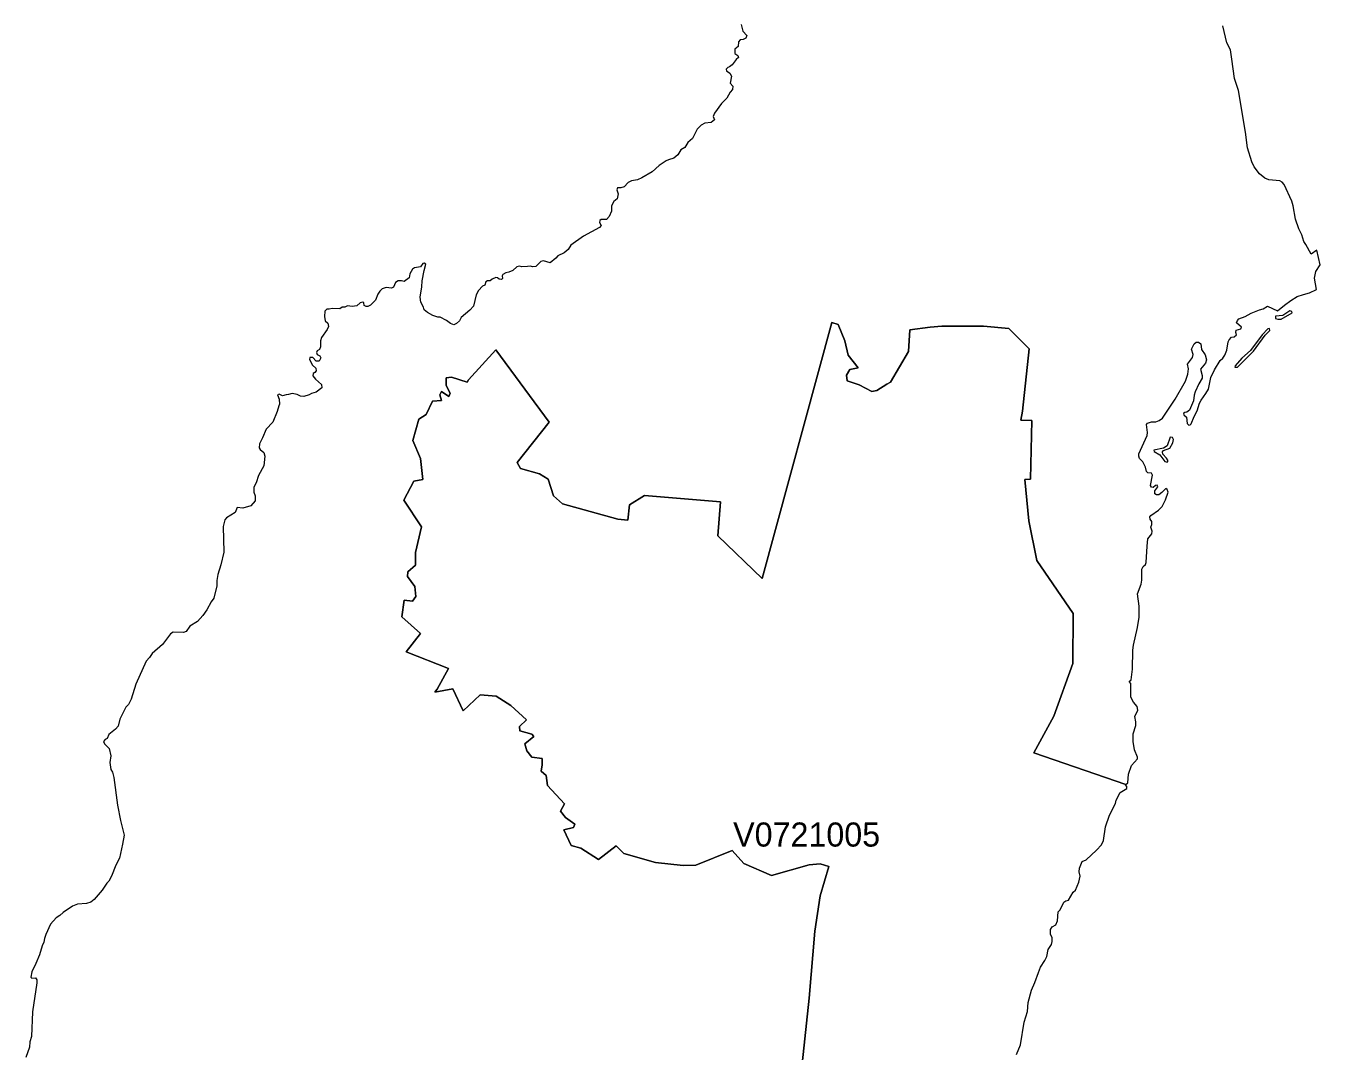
# Model space of a CAD drawing. Extents: x 369010 to 735936, y 6377141 to 6616555.
# Drawn here: x 392499 to 397868, y 6441337 to 6445591 of the extents above; entities that cross this region are included whole.
import ezdxf
from ezdxf.enums import TextEntityAlignment as Align

# ---------------------------------------------------------------- set-up
doc = ezdxf.new("R2010")
doc.units = 0
doc.header["$LTSCALE"] = 40
doc.layers.add('3', color=7, linetype='Continuous', lineweight=13)
doc.layers.add('4', color=7, linetype='Continuous')

msp = doc.modelspace()

# ---------------------------------------------------------------- linework, layer by layer
at = {"layer": '3'}
for points in [[(395467.01, 6445596.92), (395473.3, 6445568.78), (395489.69, 6445551.4), (395485.38, 6445539.65), (395474.79, 6445534.19), (395463.04, 6445532.54), (395454.93, 6445524.76), (395454.1, 6445505.56), (395440.37, 6445494.14), (395440.7, 6445476.43), (395453.28, 6445467.49), (395455.26, 6445459.71), (395446.33, 6445451.77), (395429.28, 6445429.1), (395418.85, 6445420.32), (395410.58, 6445418.5), (395404.62, 6445411.06), (395406.11, 6445404.77), (395419.18, 6445394.51), (395426.63, 6445381.6), (395421.5, 6445352.63), (395431.43, 6445339.89), (395430.93, 6445326.65), (395421.5, 6445316.06), (395406.6, 6445290.07), (395385.42, 6445268.89), (395355.63, 6445228.51), (395350.17, 6445214.44), (395355.3, 6445201.03), (395342.72, 6445189.45), (395315.91, 6445186.63), (395300.68, 6445178.03), (395283.47, 6445161.48), (395265.26, 6445123.58), (395245.4, 6445106.2), (395232.83, 6445086.67), (395216.28, 6445075.91), (395203.7, 6445055.72), (395187.64, 6445041.49), (395165.3, 6445035.2), (395155.04, 6445030.4), (395126.57, 6445012.03), (395096.95, 6444984.55), (395055.07, 6444959.56), (395035.88, 6444952.11), (395011.22, 6444947.81), (394997.81, 6444940.2), (394981.26, 6444922.65), (394967.69, 6444918.35), (394953.45, 6444918.35), (394950.64, 6444909.74), (394955.77, 6444893.19), (394951.47, 6444873.66), (394937.73, 6444861.75), (394928.3, 6444844.2), (394928.63, 6444822.19), (394919.03, 6444800.18), (394907.94, 6444787.6), (394885.6, 6444787.27), (394880.8, 6444783.3), (394878.98, 6444775.52), (394886.26, 6444763.11), (394878.48, 6444754.67), (394813.11, 6444718.26), (394760.31, 6444680.19), (394748.56, 6444662.65), (394731.68, 6444648.91), (394705.86, 6444636.33), (394697.75, 6444627.23), (394674.42, 6444606.87), (394646.28, 6444615.97), (394635.36, 6444613.16), (394614.83, 6444591.98), (394600.77, 6444591.48), (394592.16, 6444593.14), (394580.41, 6444591.65), (394556.08, 6444591.15), (394547.31, 6444593.63), (394535.23, 6444591.15), (394519.5, 6444575.92), (394502.29, 6444568.14), (394490.04, 6444565.99), (394477.47, 6444558.71), (394475.15, 6444553.58), (394476.8, 6444542.99), (394471.67, 6444539.02), (394462.57, 6444539.51), (394455.62, 6444545.3), (394448.5, 6444547.29), (394433.94, 6444540.17), (394425, 6444532.73)], [(397267.04, 6444042.5), (397310.07, 6444117.15), (397320.33, 6444145.61), (397322.31, 6444167.79), (397318.01, 6444187.65), (397339.69, 6444214.13), (397341.35, 6444227.37), (397335.39, 6444249.22), (397345.32, 6444271.4), (397354.26, 6444278.84), (397363.36, 6444278.51), (397373.29, 6444271.23), (397376.93, 6444247.89), (397391.66, 6444225.55), (397397.12, 6444205.36), (397392.82, 6444190.8), (397372.3, 6444166.63), (397378.75, 6444140.48), (397378.58, 6444128.57), (397365.68, 6444106.22), (397349.46, 6444071.8), (397345.82, 6444057.9), (397343, 6444035.06), (397326.12, 6443995.83), (397315.86, 6443987.56), (397307.42, 6443986.07), (397302.29, 6443982.09), (397302.78, 6443977.29), (397314.2, 6443967.53), (397317.02, 6443940.55), (397323.31, 6443934.59), (397328.93, 6443935.42), (397334.06, 6443939.73), (397345.82, 6443969.85), (397357.73, 6443994.01), (397367.83, 6444025.46), (397374.45, 6444038.2), (397394.64, 6444065.84), (397405.23, 6444084.04), (397415.49, 6444131.88), (397429.89, 6444163.82), (397453.23, 6444202.55), (397465.31, 6444211.98), (397473.75, 6444224.72), (397480.87, 6444244.75), (397487.49, 6444280.33), (397491.79, 6444288.61), (397500.56, 6444298.87), (397512.15, 6444300.19), (397521.08, 6444308.47), (397518.77, 6444318.23), (397520.26, 6444328.16), (397538.96, 6444334.12), (397542.43, 6444340.41), (397521.91, 6444357.95), (397525.06, 6444368.05), (397531.51, 6444374.84), (397557.16, 6444384.27), (397582.49, 6444399), (397617.08, 6444412.4), (397632.3, 6444416.38), (397650.84, 6444428.13), (397691.06, 6444408.76), (397720.85, 6444432.6), (397746.83, 6444451.13), (397772.98, 6444467.68), (397799.96, 6444475.79), (397823.96, 6444483.41), (397853.08, 6444496.32), (397844.98, 6444544.15), (397850.11, 6444571.12), (397868.48, 6444599.76), (397855.4, 6444660.5), (397831.07, 6444643.12), (397809.56, 6444684.16), (397801.61, 6444695.58), (397792.18, 6444723.39), (397780.1, 6444749.04), (397765.7, 6444788.43), (397757.26, 6444844.7), (397751.63, 6444864.07), (397718.86, 6444933.08), (397711.08, 6444942.68), (397701.65, 6444948.14), (397656.14, 6444951.29), (397638.76, 6444958.9), (397616.91, 6444977.1), (397595.56, 6445005.57), (397585.63, 6445025.93), (397567.26, 6445085.18), (397559.32, 6445149.23), (397529.36, 6445322.84), (397513.64, 6445372.16), (397502.88, 6445453.09), (397496.26, 6445490.99), (397481.53, 6445520.79), (397465.47, 6445590.63)], [(394425, 6444532.73), (394414.08, 6444532.23), (394407.29, 6444528.42), (394403.32, 6444515.02), (394393.89, 6444510.38), (394376.67, 6444492.67), (394367.41, 6444475.13), (394355.82, 6444428.29), (394341.42, 6444411.25), (394304.84, 6444380.13), (394297.4, 6444366.39), (394285.65, 6444356.13), (394274.72, 6444350.84), (394260.99, 6444356.3), (394243.77, 6444368.05), (394217.79, 6444381.79), (394208.02, 6444382.61), (394187.17, 6444389.23), (394164.83, 6444400.99), (394151.59, 6444412.24), (394148.77, 6444423.33), (394137.69, 6444444.02), (394134.71, 6444464.54), (394141.66, 6444507.57), (394142.82, 6444533.06), (394150.93, 6444575.92), (394158.37, 6444602.07), (394152.08, 6444606.54), (394145.46, 6444605.22), (394136.36, 6444591.15), (394111.7, 6444587.18), (394103.43, 6444580.89), (394092.17, 6444562.19), (394089.03, 6444545.64), (394067.84, 6444529.91), (394057.09, 6444532.23), (394043.02, 6444532.23), (394032.09, 6444526.44), (394024.15, 6444506.91), (394016.04, 6444502.11), (393994.36, 6444505.75), (393976.65, 6444499.46), (393966.89, 6444490.36), (393959.77, 6444476.95), (393950, 6444452.79), (393928.49, 6444432.27), (393917.57, 6444426.8), (393910.12, 6444426.47), (393902.67, 6444430.28), (393901.35, 6444441.37), (393896.38, 6444444.02), (393886.12, 6444441.04), (393872.71, 6444429.62), (393852.03, 6444425.98), (393833.16, 6444428.79), (393822.57, 6444424.16), (393811.64, 6444423.33), (393800.88, 6444417.37), (393769.27, 6444417.87), (393757.69, 6444415.38), (393748.09, 6444415.05), (393739.65, 6444406.45), (393737.83, 6444384.93), (393740.97, 6444366.39), (393751.07, 6444356.96), (393753.88, 6444344.05), (393748.42, 6444331.47), (393725.58, 6444297.88), (393721.77, 6444284.14), (393721.77, 6444258.49), (393717.31, 6444248.39), (393707.54, 6444242.43), (393704.07, 6444234.98), (393707.87, 6444227.87), (393718.46, 6444221.58), (393722.44, 6444213.47), (393716.15, 6444199.73), (393702.91, 6444198.9), (393689.17, 6444215.46), (393677.75, 6444214.3), (393675.1, 6444206.85), (393688.67, 6444182.35), (393702.08, 6444170.27), (393703.24, 6444159.02), (393698.44, 6444152.56), (393690.66, 6444148.43), (393689.83, 6444138.99), (393701.25, 6444125.09), (393726.08, 6444102.75), (393727.24, 6444089.51), (393703.24, 6444070.31), (393683.71, 6444065.18), (393674.94, 6444059.22), (393652.26, 6444053.1), (393637.7, 6444053.76), (393624.29, 6444061.54), (393604.43, 6444064.85), (393588.71, 6444060.87), (393578.78, 6444060.05), (393563.22, 6444055.41)], [(395690.44, 6441011.63), (395748.04, 6441556.3), (395771.54, 6441834.68), (395794.22, 6441981.32), (395830.79, 6442103.46), (395794.22, 6442114.05), (395748.87, 6442110.58), (395592.8, 6442066.05), (395477.77, 6442114.88), (395428.95, 6442169), (395278.01, 6442108.75), (395225.71, 6442106.93), (395110.68, 6442119.18), (394979.77, 6442157.58), (394947.66, 6442188.2), (394874.34, 6442132.26), (394801.03, 6442179.42), (394760.97, 6442189.85), (394731.35, 6442254.56), (394770.57, 6442264.16), (394775.87, 6442278.07), (394737.47, 6442306.04), (394716.45, 6442332.19), (394734, 6442363.63), (394662.5, 6442438.6), (394657.2, 6442480.64), (394636.35, 6442498.02), (394641.48, 6442524.17), (394640.65, 6442551.31), (394598.78, 6442556.44), (394577.93, 6442582.76), (394569.15, 6442612.38), (394605.73, 6442642.01), (394598.78, 6442652.44), (394548.3, 6442666.5), (394546.48, 6442683.88), (394576.11, 6442711.85), (394511.56, 6442771.27), (394450.49, 6442809.66), (394383.46, 6442815.79), (394313.62, 6442749.42), (394270.09, 6442840.12), (394195.12, 6442826.21), (394205.54, 6442838.46), (394252.71, 6442924.03), (394076.45, 6442993.87), (394136.69, 6443069.67), (394058.24, 6443139.51), (394068.67, 6443207.7), (394103.59, 6443204.23), (394117.49, 6443223.42), (394112.2, 6443265.3), (394081.75, 6443306.18), (394083.57, 6443325.37), (394114.85, 6443353.34), (394114.85, 6443405.81), (394141, 6443512.23), (394066.85, 6443623.12), (394108.72, 6443701.57), (394145.46, 6443708.68), (394136.69, 6443795.9), (394104.42, 6443870.05), (394128.91, 6443959.09), (394160.19, 6443978.29), (394186.34, 6444034.23), (394223.09, 6444035.88), (394215.97, 6444060.38), (394223.09, 6444074.28), (394254.37, 6444053.43), (394259.66, 6444067.33), (394242.12, 6444098.77), (394242.12, 6444130.22), (394264.79, 6444133.7), (394329.34, 6444112.68), (394335.46, 6444122.28), (394448.83, 6444246.24), (394669.45, 6443946.84), (394536.88, 6443779.35), (394550.78, 6443754.86), (394629.4, 6443732.18), (394665.97, 6443709.51), (394688.65, 6443641.32), (394725.22, 6443608.22), (394955.44, 6443543.67), (394996.15, 6443539.7), (395002.77, 6443603.26), (395066.16, 6443642.65), (395380.46, 6443615.34), (395369.53, 6443474.99), (395553.57, 6443297.4), (395842.54, 6444360.6), (395868.86, 6444351.83), (395897.32, 6444283.97), (395910.56, 6444224.72), (395952.11, 6444172.09), (395917.02, 6444165.64), (395903.94, 6444141.47), (395906.1, 6444117.31), (395956.41, 6444101.92), (396009.04, 6444073.45)], [(396609.32, 6441322.94), (396625.87, 6441363.49), (396640.27, 6441457.83), (396654.5, 6441501.85), (396657.32, 6441539.42), (396670.89, 6441589.73), (396685.12, 6441622.17), (396699.52, 6441663.38), (396708.96, 6441685.4), (396726.5, 6441713.03), (396734.77, 6441729.92), (396740.9, 6441758.05), (396754.14, 6441778.91), (396757.45, 6441791.32), (396756.29, 6441807.7), (396750, 6441822.43), (396750.33, 6441841.8), (396756.62, 6441852.89), (396771.68, 6441861.66), (396778.47, 6441878.04), (396782.27, 6441914.62), (396789.39, 6441923.56), (396805.28, 6441954.84), (396813.55, 6441960.63), (396824.97, 6441963.94), (396844.01, 6441996.21), (396853.11, 6442004.65), (396866.85, 6442037.75), (396872.47, 6442063.41), (396869.16, 6442080.95), (396869.66, 6442095.51), (396881.41, 6442123.82), (396898.46, 6442130.27), (396940.5, 6442170.98), (396961.02, 6442193), (396969.62, 6442211.53), (396978.23, 6442268.14), (396994.62, 6442315.97), (397019.11, 6442364.62), (397022.09, 6442378.03), (397039.14, 6442410.3), (397065.95, 6442427.02), (397066.94, 6442434.47), (397060.98, 6442441.91), (397062.14, 6442442.74), (396681.32, 6442573.99), (396763.57, 6442726.25), (396842.35, 6442945.54), (396843.51, 6443152.75), (396693.4, 6443373.04), (396660.63, 6443537.39), (396643.09, 6443708.52), (396667.08, 6443710.67), (396672.71, 6443952.97), (396626.7, 6443955.12), (396633.15, 6443992.36), (396661.62, 6444251.04), (396577.38, 6444335.45), (396472.28, 6444344.22), (396299.17, 6444344.22), (396250.01, 6444340.91), (396166.76, 6444329.98), (396160.14, 6444240.12), (396085.67, 6444113.01), (396070.44, 6444104.24), (396028.73, 6444077.92), (396009.04, 6444073.45), (395956.41, 6444101.92), (395906.1, 6444117.31), (395903.94, 6444141.47), (395917.02, 6444165.64), (395952.11, 6444172.09), (395910.56, 6444224.72), (395897.32, 6444283.97), (395868.86, 6444351.83), (395842.54, 6444360.6), (395553.57, 6443297.4), (395369.53, 6443474.99), (395380.46, 6443615.34), (395066.16, 6443642.65), (395002.77, 6443603.26), (394996.15, 6443539.7)], [(396009.04, 6444073.45), (396028.73, 6444077.92), (396070.44, 6444104.24), (396085.67, 6444113.01), (396160.14, 6444240.12), (396166.76, 6444329.98), (396250.01, 6444340.91), (396299.17, 6444344.22), (396472.28, 6444344.22), (396577.38, 6444335.45), (396661.62, 6444251.04), (396633.15, 6443992.36), (396626.7, 6443955.12), (396672.71, 6443952.97), (396667.08, 6443710.67), (396643.09, 6443708.52), (396660.63, 6443537.39), (396693.4, 6443373.04), (396843.51, 6443152.75), (396842.35, 6442945.54), (396763.57, 6442726.25), (396681.32, 6442573.99), (397062.14, 6442442.74), (397070.75, 6442449.53), (397073.56, 6442486.6), (397085.48, 6442521.85), (397110.3, 6442549.33), (397111.13, 6442556.11), (397098.39, 6442586.9), (397092.26, 6442622.15), (397093.26, 6442654.09), (397104.51, 6442688.18), (397103.52, 6442703.58), (397100.04, 6442724.93), (397111.63, 6442751.74), (397109.64, 6442766.3), (397094.08, 6442785.34), (397082.66, 6442805.03), (397083.82, 6442861.96), (397075.88, 6442870.24), (397085.15, 6442877.36), (397089.45, 6442921.88), (397092.1, 6443000.32), (397094.91, 6443021.84), (397110.8, 6443094.17), (397117.42, 6443137.36), (397117.09, 6443183.21), (397110.8, 6443234.18), (397125.69, 6443274.07), (397129.17, 6443291.45), (397128.18, 6443310.31), (397129.34, 6443336.46), (397134.47, 6443347.55), (397143.4, 6443355.83), (397147.38, 6443364.1), (397150.85, 6443431.63), (397154, 6443462.08), (397169.72, 6443483.1), (397171.7, 6443494.85), (397165.75, 6443511.07), (397170.22, 6443521.83), (397170.55, 6443535.07), (397163.76, 6443544.67), (397161.61, 6443553.27), (397165.91, 6443558.9), (397197.52, 6443581.91), (397213.25, 6443597.13), (397226.98, 6443624.44), (397238.24, 6443655.72), (397234.6, 6443667.47), (397227.98, 6443670.62), (397211.59, 6443654.07), (397199.34, 6443644.96), (397189.91, 6443644.96), (397182.79, 6443649.43), (397182.79, 6443661.68), (397195.37, 6443678.89), (397191.9, 6443684.85), (397185.61, 6443684.19), (397176.01, 6443675.08), (397168.89, 6443676.24), (397165.42, 6443683.69), (397172.7, 6443727.22), (397168.89, 6443734.67), (397154.16, 6443735.99), (397148.7, 6443741.78), (397144.23, 6443759.16), (397133.14, 6443781.67), (397119.07, 6443796.4), (397115.76, 6443805.5), (397115.76, 6443815.43), (397151.35, 6443891.56), (397151.84, 6443903.81), (397147.87, 6443936.25), (397153, 6443942.54), (397169.55, 6443948.17), (397186.27, 6443948.5), (397200.83, 6443952.8), (397214.57, 6443963.56), (397267.04, 6444042.5)], [(394996.15, 6443539.7), (394955.44, 6443543.67), (394725.22, 6443608.22), (394688.65, 6443641.32), (394665.97, 6443709.51), (394629.4, 6443732.18), (394550.78, 6443754.86), (394536.88, 6443779.35), (394669.45, 6443946.84), (394448.83, 6444246.24), (394335.46, 6444122.28), (394329.34, 6444112.68), (394264.79, 6444133.7), (394242.12, 6444130.22), (394242.12, 6444098.77), (394259.66, 6444067.33), (394254.37, 6444053.43), (394223.09, 6444074.28), (394215.97, 6444060.38), (394223.09, 6444035.88), (394186.34, 6444034.23), (394160.19, 6443978.29), (394128.91, 6443959.09), (394104.42, 6443870.05), (394136.69, 6443795.9), (394145.46, 6443708.68), (394108.72, 6443701.57), (394066.85, 6443623.12), (394141, 6443512.23), (394114.85, 6443405.81), (394114.85, 6443353.34), (394083.57, 6443325.37), (394081.75, 6443306.18), (394112.2, 6443265.3), (394117.49, 6443223.42), (394103.59, 6443204.23), (394068.67, 6443207.7), (394058.24, 6443139.51), (394136.69, 6443069.67), (394076.45, 6442993.87), (394252.71, 6442924.03), (394205.54, 6442838.46), (394195.12, 6442826.21), (394270.09, 6442840.12), (394313.62, 6442749.42), (394383.46, 6442815.79), (394450.49, 6442809.66), (394511.56, 6442771.27), (394576.11, 6442711.85), (394546.48, 6442683.88), (394548.3, 6442666.5), (394598.78, 6442652.44), (394605.73, 6442642.01), (394569.15, 6442612.38), (394577.93, 6442582.76), (394598.78, 6442556.44), (394640.65, 6442551.31), (394641.48, 6442524.17), (394636.35, 6442498.02), (394657.2, 6442480.64), (394662.5, 6442438.6), (394734, 6442363.63), (394716.45, 6442332.19), (394737.47, 6442306.04), (394775.87, 6442278.07), (394770.57, 6442264.16), (394731.35, 6442254.56), (394760.97, 6442189.85), (394801.03, 6442179.42), (394874.34, 6442132.26), (394947.66, 6442188.2), (394979.77, 6442157.58), (395110.68, 6442119.18), (395225.71, 6442106.93), (395278.01, 6442108.75), (395428.95, 6442169), (395477.77, 6442114.88), (395592.8, 6442066.05), (395748.87, 6442110.58), (395794.22, 6442114.05), (395830.79, 6442103.46), (395794.22, 6441981.32), (395771.54, 6441834.68), (395748.04, 6441556.3), (395690.44, 6441011.63)], [(393563.22, 6444055.41), (393549.15, 6444062.53), (393542.37, 6444059.22), (393549.15, 6444042.34), (393551.8, 6444021.15), (393548.33, 6444013.71), (393542.04, 6443990.7), (393523.5, 6443946.68), (393496.19, 6443918.04), (393481.3, 6443881.14), (393467.89, 6443856.48), (393466.73, 6443839.6), (393471.37, 6443832.48), (393485.6, 6443820.4), (393491.06, 6443805.17), (393486.26, 6443765.12), (393463.59, 6443725.89), (393454.49, 6443694.78), (393445.05, 6443677.24), (393444.22, 6443655.56), (393450.35, 6443640.83), (393450.35, 6443619.64), (393431.65, 6443599.12), (393399.04, 6443589.35), (393375.87, 6443592), (393367.6, 6443571.31), (393331.02, 6443549.8), (393324.07, 6443541.85), (393317.28, 6443513.55), (393320.1, 6443406.47), (393308.35, 6443354.67), (393295.1, 6443315.11), (393291.79, 6443290.12), (393290.64, 6443267.61), (393278.22, 6443216.64), (393267.13, 6443201.08), (393249.43, 6443167.32), (393232.71, 6443143.82), (393210.7, 6443118.99), (393179.58, 6443100.12), (393164.03, 6443078.61), (393153.43, 6443074.31), (393109.74, 6443075.13), (393099.15, 6443068.51), (393066.21, 6443024.49), (393022.35, 6442986.09), (393011.43, 6442969.87), (392998.52, 6442954.31), (392955.33, 6442858.98), (392935.3, 6442797.42), (392924.71, 6442775.4), (392914.11, 6442764.15), (392888.63, 6442714.17), (392881.51, 6442685.54), (392870.42, 6442672.3), (392842.62, 6442650.78), (392836.49, 6442633.73), (392828.55, 6442629.43), (392821.1, 6442621.65), (392824.58, 6442611.39), (392844.27, 6442592.19), (392850.89, 6442562.73), (392847.42, 6442534.27), (392850.89, 6442505.63), (392858.67, 6442494.88), (392864.13, 6442472.53), (392878.7, 6442358.17), (392891.11, 6442294.12), (392906.5, 6442233.71), (392900.54, 6442196.14), (392886.81, 6442137.72), (392871.58, 6442107.93), (392854.7, 6442063.41), (392842.95, 6442042.72), (392834.67, 6442034.11), (392815.47, 6442004.65), (392782.04, 6441965.43), (392769.13, 6441955.66), (392749.93, 6441948.88), (392713.03, 6441946.56), (392691.84, 6441938.29), (392654.27, 6441912.8), (392640.37, 6441899.56), (392624.81, 6441889.63), (392601.64, 6441863.15), (392582.44, 6441820.78), (392576.49, 6441803.9), (392573.34, 6441788.84), (392565.89, 6441773.28), (392554.97, 6441736.37), (392540.74, 6441701.12), (392523.53, 6441666.2), (392519.22, 6441644.52), (392523.53, 6441639.55), (392538.92, 6441641.7), (392544.71, 6441632.43), (392545.04, 6441620.19), (392525.84, 6441500.69), (392521.7, 6441398.25), (392515.08, 6441376.23)], [(392515.08, 6441376.23), (392513.43, 6441353.89), (392499.03, 6441311.03)]]:
    msp.add_lwpolyline(points, dxfattribs=at)
for points in [[(397742.86, 6444407.94), (397713.23, 6444389.73), (397683.94, 6444385.59), (397683.94, 6444377.15), (397692.38, 6444373.18), (397706.78, 6444373.68), (397751.96, 6444400.16), (397750.8, 6444405.62)], [(397659.11, 6444335.28), (397651.17, 6444333.46), (397627.5, 6444309.3), (397580.17, 6444243.59), (397544.25, 6444211.65), (397516.28, 6444180.7), (397515.29, 6444174.58), (397525.39, 6444175.24), (397591.42, 6444241.27), (397640.08, 6444307.31), (397660.27, 6444326.18)], [(397246.84, 6443883.62), (397233.44, 6443847.71), (397218.05, 6443838.27), (397177.99, 6443830.33), (397179.65, 6443824.7), (397203.48, 6443810.63), (397224, 6443783.32), (397234.27, 6443780.84), (397237.74, 6443786.14), (397231.45, 6443797.56), (397216.39, 6443813.45), (397214.74, 6443822.88), (397218.87, 6443828.34), (397245.35, 6443838.93), (397257.1, 6443860.45), (397259.59, 6443875.01), (397255.95, 6443882.96)]]:
    msp.add_lwpolyline(points, close=True, dxfattribs=at)

# ---------------------------------------------------------------- texts
at = {"layer": '4'}
msp.add_text('V0721005', height=100, dxfattribs=at).set_placement((395738.18, 6442185.66), align=Align.CENTER)

doc.saveas('drawing.dxf')
